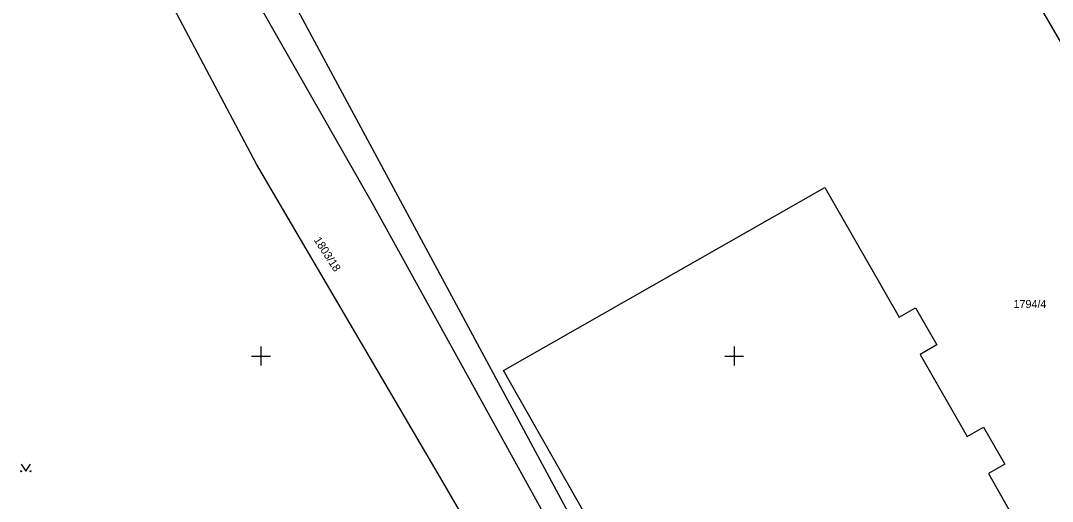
# Model space of a CAD drawing. Extents: x -702257 to -701487, y -1009871 to -1008841.
# Drawn here: x -702062.7 to -702008.2, y -1009732.7 to -1009707.3 of the extents above; entities that cross this region are included whole.
import ezdxf

# ---------------------------------------------------------------- set-up
doc = ezdxf.new("R2010")
doc.units = 0
for name, color, linetype in [('Z_hektometricka_sit', 7, 'Continuous'), ('Z_katastr_cisla_pozemkova', 7, 'Continuous'), ('Z_katastr_hranice', 7, 'Continuous'), ('Z_katastr_znacky_kultur', 7, 'Continuous')]:
    doc.layers.add(name, color=color, linetype=linetype)

msp = doc.modelspace()

# ---------------------------------------------------------------- linework, layer by layer
at = {"layer": 'Z_hektometricka_sit'}
for p, q in [((-702050, -1009724.5), (-702050, -1009725.5)), ((-702025, -1009724.5), (-702025, -1009725.5)), ((-702050.5, -1009725), (-702049.5, -1009725)), ((-702025.5, -1009725), (-702024.5, -1009725))]:
    msp.add_line(p, q, dxfattribs=at)
at = {"layer": 'Z_katastr_hranice'}
for p, q in [((-701998.16, -1009724.99), (-702020.16, -1009686.94)), ((-702051.99, -1009703.11), (-702044.13, -1009716.92)), ((-702050.02, -1009703.05), (-702028.64, -1009742.8)), ((-702050.24, -1009714.85), (-702055.45, -1009705)), ((-702040.52, -1009731.43), (-702050.24, -1009714.85)), ((-702037.18, -1009725.77), (-702020.21, -1009716.09)), ((-702020.21, -1009716.09), (-702016.29, -1009722.95)), ((-702044.13, -1009716.92), (-702029.37, -1009743.62)), ((-702016.29, -1009722.95), (-702015.42, -1009722.45)), ((-702015.42, -1009722.45), (-702014.3, -1009724.41)), ((-702014.3, -1009724.41), (-702015.17, -1009724.91)), ((-702015.17, -1009724.91), (-702012.69, -1009729.25)), ((-702021.74, -1009752.95), (-702037.18, -1009725.77)), ((-702012.69, -1009729.25), (-702011.82, -1009728.76)), ((-702011.82, -1009728.76), (-702010.7, -1009730.71)), ((-702010.7, -1009730.71), (-702011.57, -1009731.21)), ((-702028.58, -1009751.91), (-702040.52, -1009731.43)), ((-702011.57, -1009731.21), (-701998.81, -1009753.56))]:
    msp.add_line(p, q, dxfattribs=at)
at = {"layer": 'Z_katastr_znacky_kultur'}
msp.add_lwpolyline([(-702062.67, -1009730.715), (-702062.42, -1009731.09), (-702062.17, -1009730.715)], dxfattribs=at)
for centre in [(-702062.67, -1009731.09), (-702062.17, -1009731.09)]:
    msp.add_circle(centre, 0.025, dxfattribs=at)

# ---------------------------------------------------------------- texts
at = {"layer": 'Z_katastr_cisla_pozemkova'}
msp.add_text('1803/18', height=0.425, rotation=303, dxfattribs=at).set_placement((-702047.226, -1009718.864))
msp.add_text('1794/4', height=0.425, dxfattribs=at).set_placement((-702010.244, -1009722.461))

doc.saveas('drawing.dxf')
